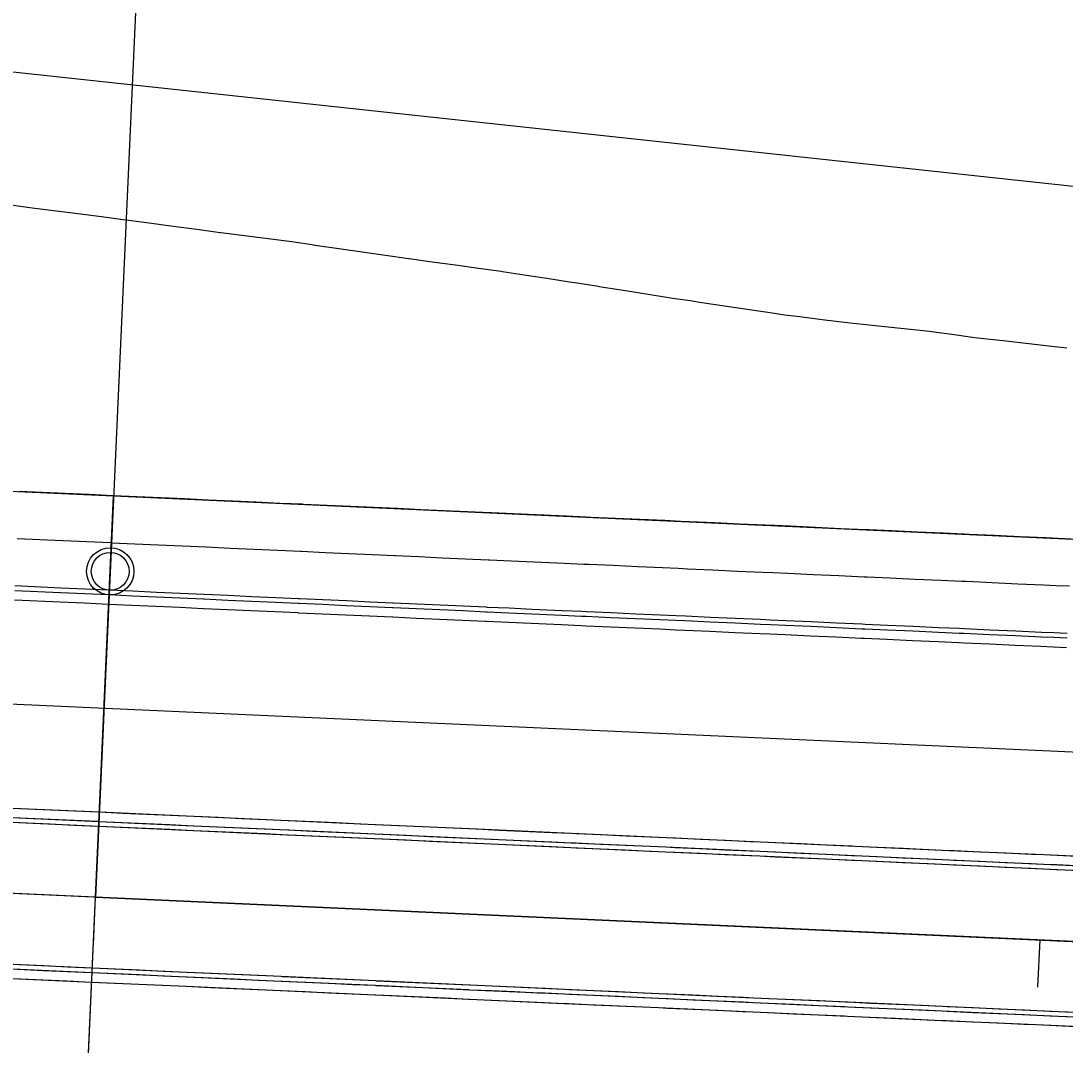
# Model space of a CAD drawing. Extents: x -70 to 701944, y -4 to 666871.
# Drawn here: x 666485.4 to 666595.9, y 656599.7 to 656708 of the extents above; entities that cross this region are included whole.
import ezdxf

# ---------------------------------------------------------------- set-up
doc = ezdxf.new("R2010")
doc.units = 0
for name, color, linetype in [('R_Detour', 7, 'Continuous'), ('R_Horz Alg', 7, 'Continuous'), ('R_No Plot', 7, 'Continuous'), ('R_Proposed Const Limits', 7, 'Continuous'), ('R_Proposed Road', 7, 'Continuous'), ('R_ROW', 7, 'Continuous'), ('R_Striping', 7, 'Continuous'), ('R_Water', 7, 'Continuous')]:
    doc.layers.add(name, color=color, linetype=linetype)

msp = doc.modelspace()

# ---------------------------------------------------------------- linework, layer by layer
at = {"layer": 'R_Detour'}
for p in [(666498.47, 656729), (666489, 656519.29)]:
    msp.add_line(p, (666493.34, 656615.28), dxfattribs=at)
at = {"layer": 'R_Horz Alg'}
msp.add_line((667725.26, 656559.62), (664961.47, 656684.5), dxfattribs=at)
for points in [[(666493.11, 656610.29), (666493.34, 656615.28)], [(666593.01, 656605.77), (666593.23, 656610.77)]]:
    msp.add_lwpolyline(points, dxfattribs=at)
at = {"layer": 'R_No Plot'}
for p, q in [((667813.84, 656555.62), (664810.54, 656691.32)), ((667725.26, 656559.62), (664961.47, 656684.5))]:
    msp.add_line(p, q, dxfattribs=at)
for points in [[(666345.41, 656664.51), (666495.25, 656657.74), (666493.34, 656615.28), (666343.49, 656622.05)], [(666495.25, 656657.74), (666645.1, 656650.97), (666643.18, 656608.51), (666493.34, 656615.28)], [(666343.49, 656622.05), (666340.9, 656564.65), (666379.05, 656552.54), (666392.46, 656548.86), (666413.07, 656545.94), (666440.09, 656544.61), (666482.48, 656542.7), (666490.05, 656542.44), (666493.34, 656615.28)], [(666493.34, 656615.28), (666643.18, 656608.51), (666640.72, 656554.07), (666579.66, 656556.15), (666531.47, 656547.34), (666506.44, 656543.07), (666490.05, 656542.43)]]:
    msp.add_lwpolyline(points, close=True, dxfattribs=at)
msp.add_circle((666494.89, 656649.75), 2.5, dxfattribs=at)
at = {"layer": 'R_Proposed Const Limits'}
msp.add_lwpolyline([(666596.06, 656673.35), (666594.75, 656673.5), (666592.04, 656673.81), (666589.32, 656674.11), (666586.62, 656674.42), (666586.1, 656674.49), (666583.91, 656674.79), (666581.22, 656675.14), (666578.52, 656675.42), (666576.15, 656675.67), (666575.83, 656675.71), (666573.14, 656675.99), (666570.46, 656676.31), (666567.8, 656676.65), (666566.19, 656676.85), (666565.14, 656677.01), (666562.49, 656677.41), (666559.85, 656677.8), (666557.22, 656678.19), (666556.25, 656678.34), (666554.6, 656678.58), (666551.99, 656678.99), (666549.4, 656679.41), (666546.82, 656679.81), (666546.31, 656679.89), (666544.25, 656680.22), (666543.46, 656680.34), (666541.07, 656680.71), (666538.67, 656681.08), (666536.37, 656681.43), (666536.25, 656681.45), (666533.83, 656681.79), (666531.39, 656682.12), (666528.94, 656682.45), (666526.49, 656682.78), (666526.42, 656682.79), (666524.02, 656683.14), (666521.55, 656683.5), (666519.07, 656683.86), (666516.58, 656684.22), (666516.47, 656684.24), (666514.09, 656684.58), (666511.59, 656684.9), (666509.08, 656685.21), (666506.57, 656685.53), (666506.52, 656685.53), (666504.05, 656685.88), (666501.54, 656686.22), (666499.02, 656686.56), (666496.57, 656686.89), (666496.5, 656686.9), (666493.97, 656687.24), (666491.45, 656687.57), (666486.62, 656688.14), (666476.67, 656689.55)], dxfattribs=at)
at = {"layer": 'R_Proposed Road'}
for points in [[(666596.56, 656653.16), (666595.15, 656653.23), (666593.84, 656653.28), (666591.11, 656653.41), (666588.4, 656653.53), (666585.68, 656653.65), (666585.16, 656653.68), (666582.97, 656653.78), (666580.26, 656653.9), (666577.55, 656654.02), (666575.17, 656654.13), (666574.85, 656654.14), (666572.16, 656654.26), (666569.47, 656654.39), (666566.79, 656654.51), (666565.18, 656654.58), (666564.12, 656654.63), (666561.46, 656654.75), (666558.81, 656654.87), (666556.17, 656654.99), (666555.19, 656655.03), (666553.54, 656655.11), (666550.92, 656655.22), (666548.31, 656655.34), (666545.72, 656655.46), (666545.2, 656655.48), (666543.14, 656655.58), (666542.34, 656655.61), (666539.94, 656655.72), (666537.53, 656655.83), (666535.21, 656655.93), (666535.1, 656655.94), (666532.67, 656656.05), (666530.22, 656656.16), (666527.76, 656656.27), (666525.29, 656656.38), (666525.22, 656656.38), (666522.82, 656656.49), (666520.33, 656656.61), (666517.84, 656656.72), (666515.34, 656656.83), (666515.23, 656656.84), (666512.84, 656656.94), (666510.33, 656657.06), (666507.81, 656657.17), (666505.29, 656657.29), (666505.24, 656657.29), (666502.77, 656657.4), (666500.24, 656657.51), (666497.71, 656657.63), (666495.25, 656657.74), (666495.18, 656657.74), (666492.65, 656657.86), (666490.11, 656657.97), (666485.27, 656658.19)], [(666596.33, 656648.17), (666594.93, 656648.23), (666593.61, 656648.29), (666590.89, 656648.41), (666588.17, 656648.54), (666585.45, 656648.66), (666584.94, 656648.68), (666582.74, 656648.78), (666580.03, 656648.9), (666577.33, 656649.03), (666574.95, 656649.13), (666574.63, 656649.15), (666571.93, 656649.27), (666569.25, 656649.39), (666566.57, 656649.51), (666564.96, 656649.58), (666563.9, 656649.63), (666561.24, 656649.75), (666558.59, 656649.87), (666555.94, 656649.99), (666554.97, 656650.04), (666553.31, 656650.11), (666550.69, 656650.23), (666548.09, 656650.35), (666545.49, 656650.46), (666544.98, 656650.49), (666542.91, 656650.58), (666542.12, 656650.62), (666539.72, 656650.72), (666537.3, 656650.83), (666534.99, 656650.94), (666534.88, 656650.94), (666532.44, 656651.05), (666529.99, 656651.16), (666527.53, 656651.28), (666525.07, 656651.39), (666525, 656651.39), (666522.59, 656651.5), (666520.11, 656651.61), (666517.62, 656651.72), (666515.12, 656651.84), (666515.01, 656651.84), (666512.61, 656651.95), (666510.1, 656652.06), (666507.59, 656652.18), (666505.07, 656652.29), (666505.02, 656652.29), (666502.54, 656652.4), (666500.01, 656652.52), (666497.48, 656652.63), (666495.03, 656652.74), (666494.95, 656652.75), (666492.42, 656652.86), (666489.89, 656652.98), (666485.04, 656653.2)], [(666596.09, 656642.67), (666594.68, 656642.74), (666593.36, 656642.8), (666590.64, 656642.92), (666587.92, 656643.04), (666585.2, 656643.16), (666584.69, 656643.19), (666582.49, 656643.29), (666579.78, 656643.41), (666577.08, 656643.53), (666574.7, 656643.64), (666574.38, 656643.65), (666571.69, 656643.77), (666569, 656643.9), (666566.32, 656644.02), (666564.71, 656644.09), (666563.65, 656644.14), (666560.99, 656644.26), (666558.34, 656644.38), (666555.7, 656644.5), (666554.72, 656644.54), (666553.06, 656644.62), (666550.44, 656644.73), (666547.84, 656644.85), (666545.24, 656644.97), (666544.73, 656644.99), (666542.66, 656645.09), (666541.87, 656645.12), (666539.47, 656645.23), (666537.05, 656645.34), (666534.74, 656645.44), (666534.63, 656645.45), (666532.19, 656645.56), (666529.74, 656645.67), (666527.29, 656645.78), (666524.82, 656645.89), (666524.75, 656645.9), (666522.34, 656646), (666519.86, 656646.12), (666517.37, 656646.23), (666514.87, 656646.34), (666514.76, 656646.35), (666512.36, 656646.46), (666509.85, 656646.57), (666507.34, 656646.68), (666504.82, 656646.8), (666504.77, 656646.8), (666502.29, 656646.91), (666499.77, 656647.02), (666497.24, 656647.14), (666494.78, 656647.25), (666494.71, 656647.25), (666492.17, 656647.37), (666489.64, 656647.48), (666484.79, 656647.7)], [(666596.11, 656643.17), (666594.7, 656643.24), (666593.38, 656643.29), (666590.66, 656643.42), (666587.94, 656643.54), (666585.23, 656643.66), (666584.71, 656643.69), (666582.51, 656643.79), (666579.8, 656643.91), (666577.1, 656644.03), (666574.72, 656644.14), (666574.4, 656644.15), (666571.71, 656644.27), (666569.02, 656644.4), (666566.34, 656644.52), (666564.73, 656644.59), (666563.67, 656644.64), (666561.01, 656644.76), (666558.36, 656644.88), (666555.72, 656645), (666554.74, 656645.04), (666553.09, 656645.12), (666550.47, 656645.23), (666547.86, 656645.35), (666545.27, 656645.47), (666544.75, 656645.49), (666542.68, 656645.59), (666541.89, 656645.62), (666539.49, 656645.73), (666537.08, 656645.84), (666534.76, 656645.94), (666534.65, 656645.95), (666532.21, 656646.06), (666529.77, 656646.17), (666527.31, 656646.28), (666524.84, 656646.39), (666524.77, 656646.39), (666522.37, 656646.5), (666519.88, 656646.62), (666517.39, 656646.73), (666514.89, 656646.84), (666514.78, 656646.85), (666512.39, 656646.95), (666509.88, 656647.07), (666507.36, 656647.18), (666504.84, 656647.3), (666504.79, 656647.3), (666502.32, 656647.41), (666499.79, 656647.52), (666497.26, 656647.64), (666494.8, 656647.75), (666494.73, 656647.75), (666492.19, 656647.87), (666489.66, 656647.98), (666484.81, 656648.2)], [(666596.04, 656641.67), (666594.63, 656641.74), (666593.32, 656641.8), (666590.6, 656641.92), (666587.88, 656642.04), (666585.16, 656642.17), (666584.64, 656642.19), (666582.45, 656642.29), (666579.74, 656642.41), (666577.03, 656642.53), (666574.65, 656642.64), (666574.33, 656642.65), (666571.64, 656642.78), (666568.95, 656642.9), (666566.28, 656643.02), (666564.66, 656643.09), (666563.61, 656643.14), (666560.94, 656643.26), (666558.29, 656643.38), (666555.65, 656643.5), (666554.67, 656643.54), (666553.02, 656643.62), (666550.4, 656643.74), (666547.79, 656643.85), (666545.2, 656643.97), (666544.68, 656643.99), (666542.62, 656644.09), (666541.82, 656644.12), (666539.42, 656644.23), (666537.01, 656644.34), (666534.7, 656644.45), (666534.58, 656644.45), (666532.15, 656644.56), (666529.7, 656644.67), (666527.24, 656644.78), (666524.77, 656644.89), (666524.71, 656644.9), (666522.3, 656645.01), (666519.81, 656645.12), (666517.32, 656645.23), (666514.82, 656645.34), (666514.72, 656645.35), (666512.32, 656645.46), (666509.81, 656645.57), (666507.29, 656645.68), (666504.77, 656645.8), (666504.73, 656645.8), (666502.25, 656645.91), (666499.72, 656646.03), (666497.19, 656646.14), (666494.74, 656646.25), (666494.66, 656646.25), (666492.13, 656646.37), (666489.59, 656646.48), (666484.75, 656646.7)], [(666603.59, 656618.31), (666593.6, 656618.76), (666583.61, 656619.21), (666573.62, 656619.66), (666563.63, 656620.11), (666553.64, 656620.57), (666543.65, 656621.02), (666533.66, 656621.47), (666523.67, 656621.92), (666513.68, 656622.37), (666503.69, 656622.82), (666493.7, 656623.27), (666483.71, 656623.73), (666473.72, 656624.18), (666463.73, 656624.63), (666453.74, 656625.08), (666443.75, 656625.53), (666433.76, 656625.98), (666423.77, 656626.43), (666413.78, 656626.88), (666403.79, 656627.34), (666393.8, 656627.79)], [(666603.63, 656619.31), (666593.64, 656619.76), (666583.65, 656620.21), (666573.66, 656620.66), (666563.67, 656621.11), (666553.68, 656621.56), (666543.69, 656622.02), (666533.7, 656622.47), (666523.71, 656622.92), (666513.72, 656623.37), (666503.73, 656623.82), (666493.74, 656624.27), (666483.75, 656624.72), (666473.76, 656625.18), (666463.77, 656625.63), (666453.78, 656626.08), (666443.79, 656626.53), (666433.8, 656626.98), (666423.81, 656627.43), (666413.82, 656627.88), (666403.83, 656628.34), (666393.84, 656628.79)], [(666603.56, 656617.81), (666593.57, 656618.26), (666583.58, 656618.71), (666573.59, 656619.16), (666563.6, 656619.62), (666553.61, 656620.07), (666543.62, 656620.52), (666533.63, 656620.97), (666523.64, 656621.42), (666513.65, 656621.87), (666503.66, 656622.32), (666493.68, 656622.77), (666483.69, 656623.23), (666473.7, 656623.68), (666463.71, 656624.13), (666453.72, 656624.58), (666443.73, 656625.03), (666433.74, 656625.48), (666423.75, 656625.93), (666413.76, 656626.39), (666403.77, 656626.84), (666393.78, 656627.29)], [(666597.77, 656619.57), (666595.05, 656619.7), (666593.64, 656619.76), (666592.32, 656619.82), (666589.6, 656619.94), (666586.88, 656620.06), (666584.17, 656620.19), (666583.65, 656620.21), (666581.45, 656620.31), (666578.74, 656620.43), (666576.04, 656620.55), (666573.66, 656620.66), (666573.34, 656620.68), (666570.65, 656620.8), (666567.96, 656620.92), (666565.28, 656621.04), (666563.67, 656621.11), (666562.61, 656621.16), (666559.95, 656621.28), (666557.3, 656621.4), (666554.66, 656621.52), (666553.68, 656621.56), (666552.03, 656621.64), (666549.41, 656621.76), (666546.8, 656621.88), (666544.2, 656621.99), (666543.69, 656622.02), (666541.62, 656622.11), (666540.83, 656622.15), (666538.43, 656622.25), (666536.02, 656622.36), (666533.7, 656622.47), (666533.59, 656622.47), (666531.15, 656622.58), (666528.71, 656622.69), (666526.25, 656622.8), (666523.78, 656622.92), (666523.71, 656622.92), (666521.31, 656623.03), (666518.82, 656623.14), (666516.33, 656623.25), (666513.83, 656623.37), (666513.72, 656623.37), (666511.33, 656623.48), (666508.82, 656623.59), (666506.3, 656623.71), (666503.78, 656623.82), (666503.73, 656623.82), (666501.26, 656623.93), (666498.73, 656624.05), (666496.2, 656624.16), (666493.74, 656624.27), (666493.67, 656624.28), (666491.13, 656624.39), (666488.6, 656624.51), (666483.75, 656624.72)], [(666597.73, 656618.57), (666595, 656618.7), (666593.6, 656618.76), (666592.28, 656618.82), (666589.56, 656618.94), (666586.84, 656619.07), (666584.12, 656619.19), (666583.61, 656619.21), (666581.41, 656619.31), (666578.7, 656619.43), (666575.99, 656619.56), (666573.62, 656619.66), (666573.3, 656619.68), (666570.6, 656619.8), (666567.92, 656619.92), (666565.24, 656620.04), (666563.63, 656620.11), (666562.57, 656620.16), (666559.91, 656620.28), (666557.25, 656620.4), (666554.61, 656620.52), (666553.64, 656620.57), (666551.98, 656620.64), (666549.36, 656620.76), (666546.75, 656620.88), (666544.16, 656620.99), (666543.65, 656621.02), (666541.58, 656621.11), (666540.79, 656621.15), (666538.38, 656621.26), (666535.97, 656621.36), (666533.66, 656621.47), (666533.55, 656621.47), (666531.11, 656621.58), (666528.66, 656621.69), (666526.2, 656621.81), (666523.74, 656621.92), (666523.67, 656621.92), (666521.26, 656622.03), (666518.78, 656622.14), (666516.28, 656622.25), (666513.79, 656622.37), (666513.68, 656622.37), (666511.28, 656622.48), (666508.77, 656622.59), (666506.25, 656622.71), (666503.73, 656622.82), (666503.69, 656622.82), (666501.21, 656622.93), (666498.68, 656623.05), (666496.15, 656623.16), (666493.7, 656623.27), (666493.62, 656623.28), (666491.09, 656623.39), (666488.56, 656623.51), (666483.71, 656623.73)], [(666597.7, 656618.07), (666594.98, 656618.2), (666593.57, 656618.26), (666592.26, 656618.32), (666589.53, 656618.44), (666586.82, 656618.57), (666584.1, 656618.69), (666583.58, 656618.71), (666581.39, 656618.81), (666578.68, 656618.93), (666575.97, 656619.06), (666573.59, 656619.16), (666573.27, 656619.18), (666570.58, 656619.3), (666567.89, 656619.42), (666565.22, 656619.54), (666563.6, 656619.62), (666562.54, 656619.66), (666559.88, 656619.78), (666557.23, 656619.9), (666554.59, 656620.02), (666553.61, 656620.07), (666551.96, 656620.14), (666549.34, 656620.26), (666546.73, 656620.38), (666544.14, 656620.49), (666543.62, 656620.52), (666541.56, 656620.61), (666540.76, 656620.65), (666538.36, 656620.76), (666535.95, 656620.86), (666533.63, 656620.97), (666533.52, 656620.97), (666531.09, 656621.08), (666528.64, 656621.19), (666526.18, 656621.31), (666523.71, 656621.42), (666523.64, 656621.42), (666521.24, 656621.53), (666518.75, 656621.64), (666516.26, 656621.75), (666513.76, 656621.87), (666513.65, 656621.87), (666511.26, 656621.98), (666508.75, 656622.09), (666506.23, 656622.21), (666503.71, 656622.32), (666503.66, 656622.32), (666501.19, 656622.44), (666498.66, 656622.55), (666496.13, 656622.66), (666493.68, 656622.77), (666493.6, 656622.78), (666491.07, 656622.89), (666488.53, 656623.01), (666483.69, 656623.23)], [(666602.89, 656602.82), (666592.9, 656603.28), (666582.91, 656603.73), (666572.92, 656604.18), (666562.93, 656604.63), (666552.94, 656605.08), (666542.95, 656605.53), (666532.96, 656605.98), (666522.97, 656606.44), (666512.98, 656606.89), (666502.99, 656607.34), (666493, 656607.79), (666483.01, 656608.24), (666473.02, 656608.69), (666463.03, 656609.14), (666453.04, 656609.6), (666443.05, 656610.05), (666433.06, 656610.5), (666423.07, 656610.95), (666413.08, 656611.4), (666403.09, 656611.85), (666393.1, 656612.3)], [(666602.86, 656602.33), (666592.87, 656602.78), (666582.88, 656603.23), (666572.89, 656603.68), (666562.9, 656604.13), (666552.91, 656604.58), (666542.92, 656605.03), (666532.93, 656605.48), (666522.94, 656605.94), (666512.96, 656606.39), (666502.97, 656606.84), (666492.98, 656607.29), (666482.99, 656607.74), (666473, 656608.19), (666463.01, 656608.64), (666453.02, 656609.1), (666443.03, 656609.55), (666433.04, 656610), (666423.05, 656610.45), (666413.06, 656610.9), (666403.07, 656611.35), (666393.08, 656611.8)], [(666602.82, 656601.33), (666592.83, 656601.78), (666582.84, 656602.23), (666572.85, 656602.68), (666562.86, 656603.13), (666552.87, 656603.58), (666542.88, 656604.03), (666532.89, 656604.49), (666522.9, 656604.94), (666512.91, 656605.39), (666502.92, 656605.84), (666492.93, 656606.29), (666482.94, 656606.74), (666472.95, 656607.19), (666462.96, 656607.65), (666452.97, 656608.1), (666442.98, 656608.55), (666432.99, 656609), (666423, 656609.45), (666413.01, 656609.9), (666403.02, 656610.35), (666393.03, 656610.8)], [(666597.03, 656603.09), (666594.3, 656603.21), (666592.9, 656603.28), (666591.58, 656603.34), (666588.86, 656603.46), (666586.14, 656603.58), (666583.42, 656603.7), (666582.91, 656603.73), (666580.71, 656603.83), (666578, 656603.95), (666575.29, 656604.07), (666572.92, 656604.18), (666572.6, 656604.19), (666569.9, 656604.32), (666567.22, 656604.44), (666564.54, 656604.56), (666562.93, 656604.63), (666561.87, 656604.68), (666559.21, 656604.8), (666556.55, 656604.92), (666553.91, 656605.04), (666552.94, 656605.08), (666551.28, 656605.16), (666548.66, 656605.27), (666546.05, 656605.39), (666543.46, 656605.51), (666542.95, 656605.53), (666540.88, 656605.63), (666540.09, 656605.66), (666537.68, 656605.77), (666535.27, 656605.88), (666532.96, 656605.98), (666532.85, 656605.99), (666530.41, 656606.1), (666527.96, 656606.21), (666525.5, 656606.32), (666523.04, 656606.43), (666522.97, 656606.44), (666520.56, 656606.54), (666518.08, 656606.66), (666515.59, 656606.77), (666513.09, 656606.88), (666512.98, 656606.89), (666510.58, 656607), (666508.07, 656607.11), (666505.55, 656607.22), (666503.03, 656607.34), (666502.99, 656607.34), (666500.51, 656607.45), (666497.98, 656607.56), (666495.45, 656607.68), (666493, 656607.79), (666492.92, 656607.79), (666490.39, 656607.91), (666487.86, 656608.02), (666483.01, 656608.24)], [(666597, 656602.59), (666594.28, 656602.71), (666592.87, 656602.78), (666591.56, 656602.84), (666588.84, 656602.96), (666586.12, 656603.08), (666583.4, 656603.2), (666582.88, 656603.23), (666580.69, 656603.33), (666577.98, 656603.45), (666575.27, 656603.57), (666572.89, 656603.68), (666572.57, 656603.69), (666569.88, 656603.82), (666567.19, 656603.94), (666564.52, 656604.06), (666562.9, 656604.13), (666561.85, 656604.18), (666559.18, 656604.3), (666556.53, 656604.42), (666553.89, 656604.54), (666552.91, 656604.58), (666551.26, 656604.66), (666548.64, 656604.78), (666546.03, 656604.89), (666543.44, 656605.01), (666542.92, 656605.03), (666540.86, 656605.13), (666540.06, 656605.16), (666537.66, 656605.27), (666535.25, 656605.38), (666532.93, 656605.48), (666532.82, 656605.49), (666530.39, 656605.6), (666527.94, 656605.71), (666525.48, 656605.82), (666523.01, 656605.93), (666522.94, 656605.94), (666520.54, 656606.04), (666518.05, 656606.16), (666515.56, 656606.27), (666513.06, 656606.38), (666512.96, 656606.39), (666510.56, 656606.5), (666508.05, 656606.61), (666505.53, 656606.72), (666503.01, 656606.84), (666502.97, 656606.84), (666500.49, 656606.95), (666497.96, 656607.07), (666495.43, 656607.18), (666492.98, 656607.29), (666492.9, 656607.29), (666490.37, 656607.41), (666487.83, 656607.52), (666482.99, 656607.74)], [(666596.96, 656601.59), (666594.23, 656601.71), (666592.83, 656601.78), (666591.51, 656601.84), (666588.79, 656601.96), (666586.07, 656602.08), (666583.35, 656602.21), (666582.84, 656602.23), (666580.64, 656602.33), (666577.93, 656602.45), (666575.23, 656602.57), (666572.85, 656602.68), (666572.53, 656602.7), (666569.84, 656602.82), (666567.15, 656602.94), (666564.47, 656603.06), (666562.86, 656603.13), (666561.8, 656603.18), (666559.14, 656603.3), (666556.49, 656603.42), (666553.84, 656603.54), (666552.87, 656603.58), (666551.21, 656603.66), (666548.59, 656603.78), (666545.99, 656603.89), (666543.39, 656604.01), (666542.88, 656604.03), (666540.81, 656604.13), (666540.02, 656604.16), (666537.62, 656604.27), (666535.2, 656604.38), (666532.89, 656604.49), (666532.78, 656604.49), (666530.34, 656604.6), (666527.89, 656604.71), (666525.44, 656604.82), (666522.97, 656604.93), (666522.9, 656604.94), (666520.49, 656605.05), (666518.01, 656605.16), (666515.52, 656605.27), (666513.02, 656605.38), (666512.91, 656605.39), (666510.51, 656605.5), (666508, 656605.61), (666505.49, 656605.72), (666502.97, 656605.84), (666502.92, 656605.84), (666500.44, 656605.95), (666497.92, 656606.07), (666495.39, 656606.18), (666492.93, 656606.29), (666492.85, 656606.29), (666490.32, 656606.41), (666487.79, 656606.52), (666482.94, 656606.74)]]:
    msp.add_lwpolyline(points, dxfattribs=at)
at = {"layer": 'R_ROW'}
msp.add_lwpolyline([(668183.45, 656677.29), (668041.7, 656619.63), (667513.59, 656642.26), (667480, 656629.76), (667392.27, 656637.73), (667276.83, 656674.98), (667204.95, 656679.23), (667093.98, 656660.22), (667018.55, 656674.64), (666944.63, 656677.98), (666832.93, 656665.01), (666352.77, 656716.73), (665777.5, 656723.7), (665727.42, 656722.96), (665452.7, 656735.37), (665090.34, 656757.75), (665090.29, 656778.78), (664696.26, 656796.57), (664695.54, 656784.55), (664566.62, 656799.96)], dxfattribs=at)
at = {"layer": 'R_Striping'}
msp.add_lwpolyline([(666699.66, 656625.98), (666096.29, 656653.24), (665996.53, 656660.75), (665796.9, 656669.77)], dxfattribs=at)
at = {"layer": 'R_Water'}
msp.add_circle((666494.89, 656649.75), 2, dxfattribs=at)

doc.saveas('drawing.dxf')
